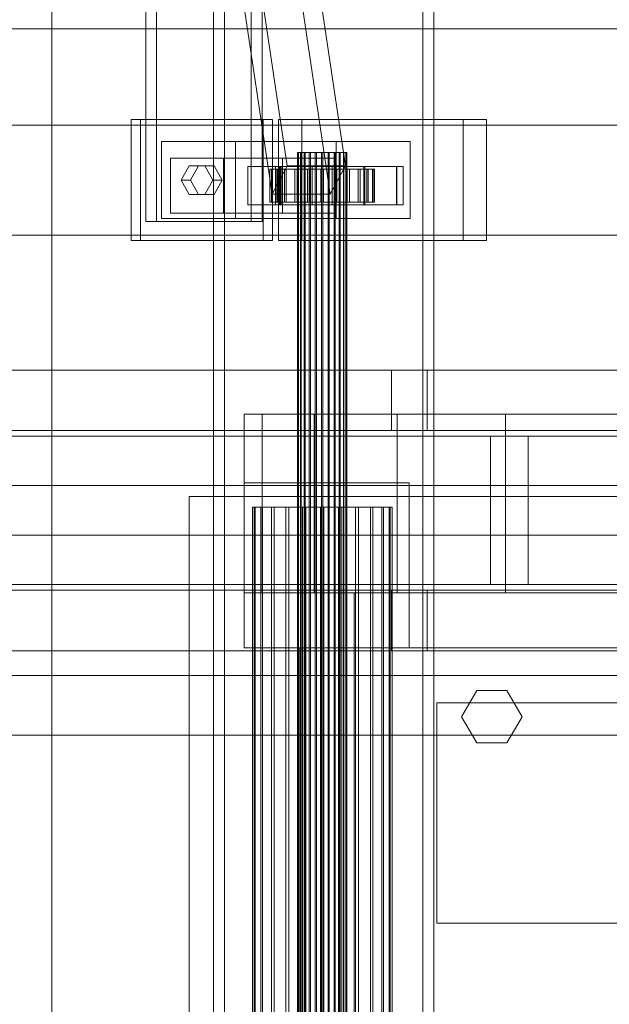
# Model space of a CAD drawing. Header units: millimetres. Extents: x -4395 to 65662, y -65530 to 6847.
# Tile 540 of 656: x 9097 to 9311, y -17870 to -17512. Entities that reach past the tile are written whole.
import ezdxf

# ---------------------------------------------------------------- set-up
doc = ezdxf.new("R2010")
doc.units = ezdxf.units.MM
for name, color, linetype, lineweight in [('COTAS_O', 1, 'Continuous', 0), ('superior_C01', 7, 'Continuous', 0), ('superior_mezcladora', 7, 'Continuous', 0)]:
    doc.layers.add(name, color=color, linetype=linetype, lineweight=lineweight)
doc.dimstyles.new('R19_100', dxfattribs={"dimtxt": 250, "dimasz": 150, "dimexe": 150, "dimexo": 80, "dimgap": 100, "dimtad": 1, "dimtih": 1, "dimtoh": 1, "dimdsep": 46, "dimcen": 0.09, "dimadec": 0, "dimazin": 0, "dimtfac": 1, "dimtdec": 4, "dimtofl": 0, "dimtmove": 0, "dimatfit": 3, "dimfxl": 1, "dimtolj": 1, "dimtzin": 0, "dimarcsym": 0})

# ---------------------------------------------------------------- blocks, each defined once
blk = doc.blocks.new('DIM_R33_37')
at = {"layer": 'COTAS_O'}
for p, q in [((9108.38, -17350), (9063.38, -17500)), ((9808.38, -17350), (9108.38, -17350)), ((9108.38, -18650), (9108.38, -17350)), ((9108.38, -17350), (9153.38, -17500)), ((9108.38, -18650), (9063.38, -18500)), ((9108.38, -18650), (9153.38, -18500)), ((9808.38, -18650), (9108.38, -18650))]:
    blk.add_line(p, q, dxfattribs=at)
blk.add_text('1300 O', height=250, rotation=90, dxfattribs=at).set_placement((9008.38, -18000))

msp = doc.modelspace()

# ---------------------------------------------------------------- linework, layer by layer
at = {"layer": 'superior_C01'}
for p, q in [((9167.243, -16900), (9167.243, -19100)), ((9171.243, -19100), (9171.243, -16900)), ((9243.243, -16900), (9243.243, -19100)), ((9247.243, -19100), (9247.243, -16900)), ((9142.576, -17240), (9142.576, -17585)), ((9146.528, -17585), (9146.528, -17240)), ((9180.95, -17585), (9180.95, -17240)), ((9184.901, -17240), (9184.901, -17585)), ((9194.036, -17564.864), (9156.778, -17314.864)), ((9215.141, -17564.864), (9177.884, -17314.864)), ((9151.287, -17325.136), (9188.545, -17575.136)), ((9209.65, -17575.136), (9172.393, -17325.136)), ((9073.164, -17515), (9802.262, -17515)), ((9805.085, -17515), (9075.987, -17515)), ((9496.424, -17550), (8345.216, -17550)), ((8356.506, -17550), (9507.714, -17550)), ((9576.866, -17550), (8425.658, -17550)), ((8439.771, -17550), (9590.979, -17550)), ((9185.206, -17548), (9137.239, -17548)), ((9137.239, -17548), (9137.239, -17592)), ((9140.626, -17548), (9137.239, -17548)), ((9140.626, -17592), (9140.626, -17548)), ((9140.626, -17548), (9188.593, -17548)), ((9185.206, -17592), (9185.206, -17548)), ((9185.206, -17548), (9188.593, -17548)), ((9188.593, -17548), (9188.593, -17592)), ((9258, -17548), (9190.846, -17548)), ((9190.846, -17548), (9190.846, -17592)), ((9199.314, -17548), (9190.846, -17548)), ((9199.314, -17592), (9199.314, -17548)), ((9199.314, -17548), (9266.468, -17548)), ((9258, -17592), (9258, -17548)), ((9258, -17548), (9266.468, -17548)), ((9266.468, -17548), (9266.468, -17592)), ((9175.194, -17556), (9148.332, -17556)), ((9148.332, -17556), (9148.332, -17584)), ((9211.839, -17556), (9148.332, -17556)), ((9175.194, -17584), (9175.194, -17556)), ((9175.194, -17556), (9238.701, -17556)), ((9211.839, -17584), (9211.839, -17556)), ((9211.839, -17556), (9238.701, -17556)), ((9238.701, -17556), (9238.701, -17584)), ((9197.974, -17560), (9197.725, -17560)), ((9197.725, -17560), (9198.088, -17560)), ((9197.725, -18440), (9197.725, -17560)), ((9198.821, -17560), (9197.974, -17560)), ((9197.974, -18440), (9197.974, -17560)), ((9198.088, -17560), (9199.04, -17560)), ((9198.088, -18440), (9198.088, -17560)), ((9200.205, -17560), (9198.821, -17560)), ((9198.821, -18440), (9198.821, -17560)), ((9199.04, -17560), (9200.515, -17560)), ((9199.04, -18440), (9199.04, -17560)), ((9202.034, -17560), (9200.205, -17560)), ((9200.205, -18440), (9200.205, -17560)), ((9200.515, -17560), (9202.413, -17560)), ((9200.515, -18440), (9200.515, -17560)), ((9204.182, -17560), (9202.034, -17560)), ((9202.034, -18440), (9202.034, -17560)), ((9202.413, -17560), (9204.605, -17560)), ((9202.413, -18440), (9202.413, -17560)), ((9206.503, -17560), (9204.182, -17560)), ((9204.182, -18440), (9204.182, -17560)), ((9204.605, -17560), (9206.941, -17560)), ((9204.605, -18440), (9204.605, -17560)), ((9208.839, -17560), (9206.503, -17560)), ((9206.503, -18440), (9206.503, -17560)), ((9206.941, -17560), (9209.262, -17560)), ((9206.941, -18440), (9206.941, -17560)), ((9211.031, -17560), (9208.839, -17560)), ((9208.839, -18440), (9208.839, -17560)), ((9209.262, -17560), (9211.41, -17560)), ((9209.262, -18440), (9209.262, -17560)), ((9212.929, -17560), (9211.031, -17560)), ((9211.031, -18440), (9211.031, -17560)), ((9211.41, -17560), (9213.239, -17560)), ((9211.41, -18440), (9211.41, -17560)), ((9214.404, -17560), (9212.929, -17560)), ((9212.929, -18440), (9212.929, -17560)), ((9213.239, -17560), (9214.623, -17560)), ((9213.239, -18440), (9213.239, -17560)), ((9215.356, -17560), (9214.404, -17560)), ((9214.404, -18440), (9214.404, -17560)), ((9214.623, -17560), (9215.469, -17560)), ((9214.623, -18440), (9214.623, -17560)), ((9215.719, -17560), (9215.356, -17560)), ((9215.356, -17560), (9215.356, -18440)), ((9215.469, -17560), (9215.719, -17560)), ((9215.469, -18440), (9215.469, -17560)), ((9215.719, -18440), (9215.719, -17560)), ((9170.816, -17562), (9151.629, -17562)), ((9151.629, -17562), (9151.629, -17582)), ((9192.33, -17562), (9151.629, -17562)), ((9170.816, -17582), (9170.816, -17562)), ((9170.816, -17562), (9211.517, -17562)), ((9192.33, -17582), (9192.33, -17562)), ((9192.33, -17562), (9211.517, -17562)), ((9211.517, -17562), (9211.517, -17582)), ((9155.467, -17570), (9158.345, -17564.804)), ((9158.345, -17564.804), (9164.101, -17564.804)), ((9161.732, -17564.804), (9158.345, -17564.804)), ((9161.732, -17564.804), (9158.854, -17570)), ((9167.488, -17564.804), (9161.732, -17564.804)), ((9164.101, -17564.804), (9166.979, -17570)), ((9167.488, -17564.804), (9164.101, -17564.804)), ((9170.366, -17570), (9167.488, -17564.804)), ((9191.201, -17565), (9179.689, -17565)), ((9179.689, -17565), (9179.689, -17579)), ((9191.544, -17565), (9179.689, -17565)), ((9188.255, -17566), (9187.728, -17566)), ((9187.728, -17566), (9197.725, -17566)), ((9187.728, -17578), (9187.728, -17566)), ((9187.728, -17566), (9188.494, -17566)), ((9190.041, -17566), (9188.255, -17566)), ((9188.255, -17566), (9197.974, -17566)), ((9188.255, -17578), (9188.255, -17566)), ((9188.494, -17566), (9198.088, -17566)), ((9188.494, -17578), (9188.494, -17566)), ((9188.494, -17566), (9190.504, -17566)), ((9188.545, -17575.136), (9194.036, -17564.864)), ((9233.867, -17565), (9189.738, -17565)), ((9189.738, -17565), (9189.738, -17579)), ((9191.996, -17565), (9189.738, -17565)), ((9192.964, -17566), (9190.041, -17566)), ((9190.041, -17566), (9198.821, -17566)), ((9190.041, -17578), (9190.041, -17566)), ((9190.504, -17566), (9199.04, -17566)), ((9190.504, -17578), (9190.504, -17566)), ((9190.504, -17566), (9193.618, -17566)), ((9191.201, -17579), (9191.201, -17565)), ((9191.201, -17565), (9203.056, -17565)), ((9191.544, -17579), (9191.544, -17565)), ((9191.544, -17565), (9203.056, -17565)), ((9191.996, -17579), (9191.996, -17565)), ((9191.996, -17565), (9236.125, -17565)), ((9196.824, -17566), (9192.964, -17566)), ((9192.964, -17566), (9200.205, -17566)), ((9192.964, -17578), (9192.964, -17566)), ((9193.618, -17566), (9200.515, -17566)), ((9193.618, -17578), (9193.618, -17566)), ((9193.618, -17566), (9197.625, -17566)), ((9194.036, -17564.864), (9215.141, -17564.864)), ((9201.359, -17566), (9196.824, -17566)), ((9196.824, -17566), (9202.034, -17566)), ((9196.824, -17578), (9196.824, -17566)), ((9197.625, -17566), (9202.413, -17566)), ((9197.625, -17578), (9197.625, -17566)), ((9197.625, -17566), (9202.253, -17566)), ((9197.725, -17566), (9197.974, -17566)), ((9197.725, -17566), (9197.725, -17578)), ((9198.088, -17566), (9197.725, -17566)), ((9197.974, -17566), (9198.821, -17566)), ((9197.974, -17566), (9197.974, -17578)), ((9198.088, -17566), (9198.088, -17578)), ((9199.04, -17566), (9198.088, -17566)), ((9198.821, -17566), (9200.205, -17566)), ((9198.821, -17566), (9198.821, -17578)), ((9199.04, -17566), (9199.04, -17578)), ((9200.515, -17566), (9199.04, -17566)), ((9200.205, -17566), (9202.034, -17566)), ((9200.205, -17566), (9200.205, -17578)), ((9200.515, -17566), (9200.515, -17578)), ((9202.413, -17566), (9200.515, -17566)), ((9206.259, -17566), (9201.359, -17566)), ((9201.359, -17566), (9204.182, -17566)), ((9201.359, -17578), (9201.359, -17566)), ((9202.034, -17566), (9204.182, -17566)), ((9202.034, -17566), (9202.034, -17578)), ((9202.253, -17566), (9204.605, -17566)), ((9202.253, -17578), (9202.253, -17566)), ((9202.253, -17566), (9207.184, -17566)), ((9202.413, -17566), (9202.413, -17578)), ((9204.605, -17566), (9202.413, -17566)), ((9203.056, -17565), (9203.056, -17579)), ((9204.182, -17566), (9206.503, -17566)), ((9204.182, -17566), (9204.182, -17578)), ((9204.605, -17566), (9204.605, -17578)), ((9206.941, -17566), (9204.605, -17566)), ((9211.191, -17566), (9206.259, -17566)), ((9206.259, -17566), (9206.503, -17566)), ((9206.259, -17578), (9206.259, -17566)), ((9206.503, -17566), (9208.839, -17566)), ((9206.503, -17566), (9206.503, -17578)), ((9207.184, -17566), (9206.941, -17566)), ((9206.941, -17566), (9206.941, -17578)), ((9209.262, -17566), (9206.941, -17566)), ((9207.184, -17578), (9207.184, -17566)), ((9207.184, -17566), (9212.085, -17566)), ((9211.191, -17566), (9208.839, -17566)), ((9208.839, -17566), (9211.031, -17566)), ((9208.839, -17566), (9208.839, -17578)), ((9212.085, -17566), (9209.262, -17566)), ((9209.262, -17566), (9209.262, -17578)), ((9211.41, -17566), (9209.262, -17566)), ((9215.141, -17564.864), (9209.65, -17575.136)), ((9221.9, -17565), (9210.388, -17565)), ((9210.388, -17565), (9210.388, -17579)), ((9222.243, -17565), (9210.388, -17565)), ((9215.819, -17566), (9211.031, -17566)), ((9211.031, -17566), (9212.929, -17566)), ((9211.031, -17566), (9211.031, -17578)), ((9215.819, -17566), (9211.191, -17566)), ((9211.191, -17578), (9211.191, -17566)), ((9216.62, -17566), (9211.41, -17566)), ((9211.41, -17566), (9211.41, -17578)), ((9213.239, -17566), (9211.41, -17566)), ((9212.085, -17578), (9212.085, -17566)), ((9212.085, -17566), (9216.62, -17566)), ((9219.826, -17566), (9212.929, -17566)), ((9212.929, -17566), (9214.404, -17566)), ((9212.929, -17566), (9212.929, -17578)), ((9220.48, -17566), (9213.239, -17566)), ((9213.239, -17566), (9213.239, -17578)), ((9214.623, -17566), (9213.239, -17566)), ((9222.94, -17566), (9214.404, -17566)), ((9214.404, -17566), (9215.356, -17566)), ((9214.404, -17566), (9214.404, -17578)), ((9223.403, -17566), (9214.623, -17566)), ((9214.623, -17566), (9214.623, -17578)), ((9215.469, -17566), (9214.623, -17566)), ((9215.356, -17566), (9224.949, -17566)), ((9215.356, -17578), (9215.356, -17566)), ((9215.356, -17566), (9215.719, -17566)), ((9225.189, -17566), (9215.469, -17566)), ((9215.469, -17566), (9215.469, -17578)), ((9215.719, -17566), (9215.469, -17566)), ((9225.716, -17566), (9215.719, -17566)), ((9215.719, -17566), (9215.719, -17578)), ((9219.826, -17566), (9215.819, -17566)), ((9215.819, -17578), (9215.819, -17566)), ((9216.62, -17578), (9216.62, -17566)), ((9216.62, -17566), (9220.48, -17566)), ((9222.94, -17566), (9219.826, -17566)), ((9219.826, -17578), (9219.826, -17566)), ((9220.48, -17578), (9220.48, -17566)), ((9220.48, -17566), (9223.403, -17566)), ((9221.9, -17579), (9221.9, -17565)), ((9221.9, -17565), (9233.755, -17565)), ((9222.243, -17579), (9222.243, -17565)), ((9222.243, -17565), (9233.755, -17565)), ((9224.949, -17566), (9222.94, -17566)), ((9222.94, -17578), (9222.94, -17566)), ((9223.403, -17578), (9223.403, -17566)), ((9223.403, -17566), (9225.189, -17566)), ((9224.949, -17566), (9224.949, -17578)), ((9225.716, -17566), (9224.949, -17566)), ((9225.189, -17578), (9225.189, -17566)), ((9225.189, -17566), (9225.716, -17566)), ((9225.716, -17578), (9225.716, -17566)), ((9233.755, -17565), (9233.755, -17579)), ((9233.867, -17579), (9233.867, -17565)), ((9233.867, -17565), (9236.125, -17565)), ((9236.125, -17565), (9236.125, -17579)), ((9158.345, -17575.196), (9155.467, -17570)), ((9155.467, -17570), (9158.854, -17570)), ((9158.854, -17570), (9161.732, -17575.196)), ((9166.979, -17570), (9164.101, -17575.196)), ((9170.366, -17570), (9166.979, -17570)), ((9167.488, -17575.196), (9170.366, -17570)), ((9164.101, -17575.196), (9158.345, -17575.196)), ((9161.732, -17575.196), (9158.345, -17575.196)), ((9161.732, -17575.196), (9167.488, -17575.196)), ((9167.488, -17575.196), (9164.101, -17575.196)), ((9197.725, -17578), (9187.728, -17578)), ((9187.728, -17578), (9188.255, -17578)), ((9188.494, -17578), (9187.728, -17578)), ((9197.974, -17578), (9188.255, -17578)), ((9188.255, -17578), (9190.041, -17578)), ((9198.088, -17578), (9188.494, -17578)), ((9190.504, -17578), (9188.494, -17578)), ((9209.65, -17575.136), (9188.545, -17575.136)), ((9198.821, -17578), (9190.041, -17578)), ((9190.041, -17578), (9192.964, -17578)), ((9199.04, -17578), (9190.504, -17578)), ((9193.618, -17578), (9190.504, -17578)), ((9200.205, -17578), (9192.964, -17578)), ((9192.964, -17578), (9196.824, -17578)), ((9200.515, -17578), (9193.618, -17578)), ((9197.625, -17578), (9193.618, -17578)), ((9202.034, -17578), (9196.824, -17578)), ((9196.824, -17578), (9201.359, -17578)), ((9202.413, -17578), (9197.625, -17578)), ((9202.253, -17578), (9197.625, -17578)), ((9197.974, -17578), (9197.725, -17578)), ((9197.725, -17578), (9198.088, -17578)), ((9198.821, -17578), (9197.974, -17578)), ((9198.088, -17578), (9199.04, -17578)), ((9200.205, -17578), (9198.821, -17578)), ((9199.04, -17578), (9200.515, -17578)), ((9202.034, -17578), (9200.205, -17578)), ((9200.515, -17578), (9202.413, -17578)), ((9204.182, -17578), (9201.359, -17578)), ((9201.359, -17578), (9206.259, -17578)), ((9204.182, -17578), (9202.034, -17578)), ((9204.605, -17578), (9202.253, -17578)), ((9207.184, -17578), (9202.253, -17578)), ((9202.413, -17578), (9204.605, -17578)), ((9206.503, -17578), (9204.182, -17578)), ((9204.605, -17578), (9206.941, -17578)), ((9206.503, -17578), (9206.259, -17578)), ((9206.259, -17578), (9211.191, -17578)), ((9208.839, -17578), (9206.503, -17578)), ((9206.941, -17578), (9207.184, -17578)), ((9206.941, -17578), (9209.262, -17578)), ((9212.085, -17578), (9207.184, -17578)), ((9211.031, -17578), (9208.839, -17578)), ((9208.839, -17578), (9211.191, -17578)), ((9209.262, -17578), (9212.085, -17578)), ((9209.262, -17578), (9211.41, -17578)), ((9212.929, -17578), (9211.031, -17578)), ((9211.031, -17578), (9215.819, -17578)), ((9211.191, -17578), (9215.819, -17578)), ((9211.41, -17578), (9216.62, -17578)), ((9211.41, -17578), (9213.239, -17578)), ((9216.62, -17578), (9212.085, -17578)), ((9214.404, -17578), (9212.929, -17578)), ((9212.929, -17578), (9219.826, -17578)), ((9213.239, -17578), (9220.48, -17578)), ((9213.239, -17578), (9214.623, -17578)), ((9215.356, -17578), (9214.404, -17578)), ((9214.404, -17578), (9222.94, -17578)), ((9214.623, -17578), (9223.403, -17578)), ((9214.623, -17578), (9215.469, -17578)), ((9224.949, -17578), (9215.356, -17578)), ((9215.719, -17578), (9215.356, -17578)), ((9215.469, -17578), (9225.189, -17578)), ((9215.469, -17578), (9215.719, -17578)), ((9215.719, -17578), (9225.716, -17578)), ((9215.819, -17578), (9219.826, -17578)), ((9220.48, -17578), (9216.62, -17578)), ((9219.826, -17578), (9222.94, -17578)), ((9223.403, -17578), (9220.48, -17578)), ((9222.94, -17578), (9224.949, -17578)), ((9225.189, -17578), (9223.403, -17578)), ((9224.949, -17578), (9225.716, -17578)), ((9225.716, -17578), (9225.189, -17578)), ((9151.629, -17582), (9170.816, -17582)), ((9151.629, -17582), (9192.33, -17582)), ((9211.517, -17582), (9170.816, -17582)), ((9179.689, -17579), (9191.201, -17579)), ((9179.689, -17579), (9191.544, -17579)), ((9189.738, -17579), (9233.867, -17579)), ((9189.738, -17579), (9191.996, -17579)), ((9203.056, -17579), (9191.201, -17579)), ((9203.056, -17579), (9191.544, -17579)), ((9236.125, -17579), (9191.996, -17579)), ((9211.517, -17582), (9192.33, -17582)), ((9210.388, -17579), (9221.9, -17579)), ((9210.388, -17579), (9222.243, -17579)), ((9233.755, -17579), (9221.9, -17579)), ((9233.755, -17579), (9222.243, -17579)), ((9236.125, -17579), (9233.867, -17579)), ((9142.576, -17585), (9180.95, -17585)), ((9142.576, -17585), (9146.528, -17585)), ((9184.901, -17585), (9146.528, -17585)), ((9148.332, -17584), (9175.194, -17584)), ((9148.332, -17584), (9211.839, -17584)), ((9238.701, -17584), (9175.194, -17584)), ((9184.901, -17585), (9180.95, -17585)), ((9238.701, -17584), (9211.839, -17584)), ((8345.216, -17590), (9496.424, -17590)), ((8356.506, -17590), (9507.714, -17590)), ((8425.658, -17590), (9576.866, -17590)), ((8439.771, -17590), (9590.979, -17590)), ((9137.239, -17592), (9185.206, -17592)), ((9137.239, -17592), (9140.626, -17592)), ((9188.593, -17592), (9140.626, -17592)), ((9188.593, -17592), (9185.206, -17592)), ((9190.846, -17592), (9258, -17592)), ((9190.846, -17592), (9199.314, -17592)), ((9266.468, -17592), (9199.314, -17592)), ((9266.468, -17592), (9258, -17592)), ((9182.035, -17688.85), (9181.329, -17688.85)), ((9181.329, -17688.85), (9182.355, -17688.85)), ((9181.329, -18311.15), (9181.329, -17688.85)), ((9184.422, -17688.85), (9182.035, -17688.85)), ((9182.035, -18311.15), (9182.035, -17688.85)), ((9182.355, -17688.85), (9185.041, -17688.85)), ((9182.355, -18311.15), (9182.355, -17688.85)), ((9188.33, -17688.85), (9184.422, -17688.85)), ((9184.422, -18311.15), (9184.422, -17688.85)), ((9185.041, -17688.85), (9189.204, -17688.85)), ((9185.041, -18311.15), (9185.041, -17688.85)), ((9193.49, -17688.85), (9188.33, -17688.85)), ((9188.33, -18311.15), (9188.33, -17688.85)), ((9189.204, -17688.85), (9194.561, -17688.85)), ((9189.204, -18311.15), (9189.204, -17688.85)), ((9199.553, -17688.85), (9193.49, -17688.85)), ((9193.49, -18311.15), (9193.49, -17688.85)), ((9194.561, -17688.85), (9200.747, -17688.85)), ((9194.561, -18311.15), (9194.561, -17688.85)), ((9206.104, -17688.85), (9199.553, -17688.85)), ((9199.553, -18311.15), (9199.553, -17688.85)), ((9200.747, -17688.85), (9207.34, -17688.85)), ((9200.747, -18311.15), (9200.747, -17688.85)), ((9212.697, -17688.85), (9206.104, -17688.85)), ((9206.104, -18311.15), (9206.104, -17688.85)), ((9207.34, -17688.85), (9213.891, -17688.85)), ((9207.34, -18311.15), (9207.34, -17688.85)), ((9218.883, -17688.85), (9212.697, -17688.85)), ((9212.697, -18311.15), (9212.697, -17688.85)), ((9213.891, -17688.85), (9219.954, -17688.85)), ((9213.891, -18311.15), (9213.891, -17688.85)), ((9224.24, -17688.85), (9218.883, -17688.85)), ((9218.883, -18311.15), (9218.883, -17688.85)), ((9219.954, -17688.85), (9225.114, -17688.85)), ((9219.954, -18311.15), (9219.954, -17688.85)), ((9228.403, -17688.85), (9224.24, -17688.85)), ((9224.24, -18311.15), (9224.24, -17688.85)), ((9225.114, -17688.85), (9229.022, -17688.85)), ((9225.114, -18311.15), (9225.114, -17688.85)), ((9231.089, -17688.85), (9228.403, -17688.85)), ((9228.403, -18311.15), (9228.403, -17688.85)), ((9229.022, -17688.85), (9231.409, -17688.85)), ((9229.022, -18311.15), (9229.022, -17688.85)), ((9232.114, -17688.85), (9231.089, -17688.85)), ((9231.089, -17688.85), (9231.089, -18311.15)), ((9231.409, -17688.85), (9232.114, -17688.85)), ((9231.409, -18311.15), (9231.409, -17688.85)), ((9232.114, -18311.15), (9232.114, -17688.85)), ((1105.699, -17750), (10210.031, -17750)), ((10211.451, -17750), (1107.119, -17750)), ((8978.533, -17771.702), (9410.453, -17771.702)), ((9412.137, -17771.702), (8980.217, -17771.702))]:
    msp.add_line(p, q, dxfattribs=at)
at = {"layer": 'superior_mezcladora'}
for p, q in [((9231.867, -17639), (8671.867, -17639)), ((8684.896, -17639), (9244.896, -17639)), ((9501.409, -17639), (8701.409, -17639)), ((8715.354, -17639), (9515.354, -17639)), ((9231.867, -17639), (9231.867, -17661)), ((9244.896, -17639), (9231.867, -17639)), ((9244.896, -17661), (9244.896, -17639)), ((9184.856, -17655), (9178.381, -17655)), ((9178.381, -17720), (9178.381, -17655)), ((9203.837, -17655), (9184.856, -17655)), ((9184.856, -17720), (9184.856, -17655)), ((9234.031, -17655), (9203.837, -17655)), ((9203.837, -17720), (9203.837, -17655)), ((9273.381, -17655), (9234.031, -17655)), ((9234.031, -17720), (9234.031, -17655)), ((9319.206, -17655), (9273.381, -17655)), ((9273.381, -17720), (9273.381, -17655)), ((8671.867, -17661), (9231.867, -17661)), ((8684.896, -17661), (9244.896, -17661)), ((8701.409, -17661), (9501.409, -17661)), ((8715.354, -17661), (9515.354, -17661)), ((9231.867, -17661), (9244.896, -17661)), ((9267.883, -17663), (8720.635, -17663)), ((8734.288, -17663), (9281.535, -17663)), ((9458.162, -17663), (8805.41, -17663)), ((9465.946, -17663), (8813.193, -17663)), ((9267.883, -17663), (9267.883, -17681)), ((9281.535, -17663), (9267.883, -17663)), ((9281.535, -17681), (9281.535, -17663)), ((9267.883, -17681), (8720.635, -17681)), ((8734.288, -17681), (9281.535, -17681)), ((9458.162, -17681), (8805.41, -17681)), ((9465.946, -17681), (8813.193, -17681)), ((9178.381, -17740), (9178.381, -17680)), ((9178.381, -17680), (9238.381, -17680)), ((9238.381, -17680), (9238.381, -17740)), ((9267.883, -17681), (9267.883, -17699)), ((9281.535, -17681), (9267.883, -17681)), ((9281.535, -17699), (9281.535, -17681)), ((9158.381, -18315), (9158.381, -17685)), ((9158.381, -17685), (9668.381, -17685)), ((9267.883, -17699), (8720.635, -17699)), ((8734.288, -17699), (9281.535, -17699)), ((9458.162, -17699), (8805.41, -17699)), ((9465.946, -17699), (8813.193, -17699)), ((9267.883, -17699), (9267.883, -17717)), ((9281.535, -17699), (9267.883, -17699)), ((9281.535, -17717), (9281.535, -17699)), ((8720.635, -17717), (9267.883, -17717)), ((8734.288, -17717), (9281.535, -17717)), ((8805.41, -17717), (9458.162, -17717)), ((9465.946, -17717), (8813.193, -17717)), ((9267.883, -17717), (9281.535, -17717)), ((9231.867, -17719), (8671.867, -17719)), ((8684.896, -17719), (9244.896, -17719)), ((9501.409, -17719), (8701.409, -17719)), ((8715.354, -17719), (9515.354, -17719)), ((9184.856, -17720), (9178.381, -17720)), ((9203.837, -17720), (9184.856, -17720)), ((9234.031, -17720), (9203.837, -17720)), ((9218.381, -18280), (9218.381, -17720)), ((9218.381, -17720), (9628.381, -17720)), ((9231.867, -17719), (9231.867, -17741)), ((9244.896, -17719), (9231.867, -17719)), ((9273.381, -17720), (9234.031, -17720)), ((9244.896, -17741), (9244.896, -17719)), ((9319.206, -17720), (9273.381, -17720)), ((8671.867, -17741), (9231.867, -17741)), ((8684.896, -17741), (9244.896, -17741)), ((8701.409, -17741), (9501.409, -17741)), ((8715.354, -17741), (9515.354, -17741)), ((9238.381, -17740), (9178.381, -17740)), ((9198.381, -18260), (9198.381, -17740)), ((9198.381, -17740), (9648.381, -17740)), ((9231.867, -17741), (9244.896, -17741)), ((9257.381, -17765), (9262.881, -17755.474)), ((9262.881, -17755.474), (9273.881, -17755.474)), ((9273.881, -17755.474), (9279.381, -17765)), ((9248.381, -17840), (9248.381, -17760)), ((9248.381, -17760), (9328.381, -17760)), ((9262.881, -17774.526), (9257.381, -17765)), ((9279.381, -17765), (9273.881, -17774.526)), ((9273.881, -17774.526), (9262.881, -17774.526)), ((9328.381, -17840), (9248.381, -17840))]:
    msp.add_line(p, q, dxfattribs=at)

# ---------------------------------------------------------------- dimensions: what is measured, and where the dimension line sits
at = {"layer": 'COTAS_O'}
dim = msp.add_aligned_dim(p1=(9808.381, -18650), p2=(9808.381, -17350), distance=700, text='<> O', dimstyle='R19_100', dxfattribs=at)
dim.commit()
dim.dimension.update_dxf_attribs({"geometry": 'DIM_R33_37', "text_midpoint": (9108.381, -18000)})

doc.saveas('drawing.dxf')
